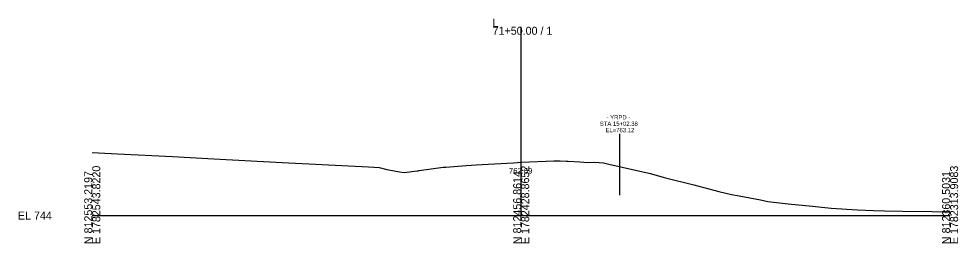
# Model space of a CAD drawing. Extents: x -26 to 7903, y -10 to 9573.
# Drawn here: x 3974.3 to 4302.8, y 2490.3 to 2569 of the extents above; entities that cross this region are included whole.
import ezdxf

# ---------------------------------------------------------------- set-up
doc = ezdxf.new("R2010")
doc.units = 0
for name, color, linetype in [('Exist Cross Section Cell', 7, 'Continuous'), ('Exist XS Center Line Elevation Label', 7, 'Continuous'), ('Exist XS Ground Line', 7, 'Continuous'), ('Prop XS Vertical Lines Alignments', 7, 'Continuous')]:
    doc.layers.add(name, color=color, linetype=linetype)

msp = doc.modelspace()

# ---------------------------------------------------------------- linework, layer by layer
at = {"layer": 'Exist Cross Section Cell'}
for p, q in [((4150, 2500), (4150, 2566.16)), ((4000, 2500), (4150, 2500)), ((4150, 2500), (4300, 2500))]:
    msp.add_line(p, q, dxfattribs=at)
at = {"layer": 'Exist XS Ground Line'}
for p, q in [((4000, 2522.05), (4008.8, 2521.58)), ((4008.8, 2521.58), (4028.08, 2520.69)), ((4028.08, 2520.69), (4042.46, 2519.92)), ((4042.46, 2519.92), (4066.41, 2518.62)), ((4066.41, 2518.62), (4096.56, 2517.03)), ((4096.56, 2517.03), (4100.39, 2516.81)), ((4100.39, 2516.81), (4103.05, 2516.2)), ((4114.33, 2515.76), (4122.77, 2516.97)), ((4122.77, 2516.97), (4123.66, 2517.02)), ((4123.66, 2517.02), (4130.78, 2517.53)), ((4130.78, 2517.53), (4134.25, 2517.77)), ((4134.25, 2517.77), (4138.42, 2518.03)), ((4138.42, 2518.03), (4147.33, 2518.54)), ((4147.33, 2518.54), (4150.13, 2518.7)), ((4150.13, 2518.7), (4161.43, 2519.16)), ((4161.43, 2519.16), (4163.59, 2519.14)), ((4163.59, 2519.14), (4165.75, 2519.12)), ((4165.75, 2519.12), (4166.39, 2519.07)), ((4166.39, 2519.07), (4170.56, 2518.79)), ((4170.56, 2518.79), (4173.35, 2518.65)), ((4173.35, 2518.65), (4175.71, 2518.66)), ((4175.71, 2518.66), (4178.82, 2518.43)), ((4178.82, 2518.43), (4180.71, 2518)), ((4180.71, 2518), (4194.66, 2514.89)), ((4103.05, 2516.2), (4104.99, 2515.78)), ((4104.99, 2515.78), (4107.41, 2515.35)), ((4107.41, 2515.35), (4108.28, 2515.2)), ((4108.28, 2515.2), (4109.11, 2515.05)), ((4109.11, 2515.05), (4113.58, 2515.66)), ((4113.58, 2515.66), (4114.01, 2515.72)), ((4114.01, 2515.72), (4114.33, 2515.76)), ((4194.66, 2514.89), (4195.2, 2514.77)), ((4195.2, 2514.77), (4195.98, 2514.55)), ((4195.98, 2514.55), (4199.64, 2513.47)), ((4199.64, 2513.47), (4200.5, 2513.27)), ((4200.5, 2513.27), (4210.42, 2510.77)), ((4210.42, 2510.77), (4219.1, 2508.47)), ((4219.1, 2508.47), (4223.51, 2507.4)), ((4223.51, 2507.4), (4226.24, 2506.93)), ((4226.24, 2506.93), (4233.64, 2505.46)), ((4233.64, 2505.46), (4236.21, 2504.91)), ((4236.21, 2504.91), (4243.4, 2504.09)), ((4243.4, 2504.09), (4251.88, 2503.25)), ((4251.88, 2503.25), (4258.37, 2502.59)), ((4258.37, 2502.59), (4267.6, 2502.06)), ((4267.6, 2502.06), (4273.22, 2501.74)), ((4273.22, 2501.74), (4277.11, 2501.69)), ((4277.11, 2501.69), (4283.26, 2501.6)), ((4283.26, 2501.6), (4293.57, 2501.4)), ((4293.57, 2501.4), (4297.45, 2501.37)), ((4297.45, 2501.37), (4300, 2501.35))]:
    msp.add_line(p, q, dxfattribs=at)
at = {"layer": 'Prop XS Vertical Lines Alignments'}
msp.add_line((4184.44, 2528.69), (4184.44, 2507.17), dxfattribs=at)

# ---------------------------------------------------------------- texts
at = {"layer": 'Exist Cross Section Cell'}
for s, p in [('71+50.00 / 1', (4140, 2563.36)), ('L', (4140, 2566.16)), ('EL 744', (3974, 2498.6))]:
    msp.add_text(s, height=2.8, dxfattribs=at).set_placement(p)
for s, p in [('E 1782543.8220', (4002.8, 2490)), ('E 1782428.8652', (4152.8, 2490)), ('E 1782313.9083', (4302.8, 2490)), ('N 812553.2197', (4000, 2490)), ('N 812456.8614', (4150, 2490)), ('N 812360.5031', (4300, 2490))]:
    msp.add_text(s, height=2.8, rotation=90, dxfattribs=at).set_placement(p)
at = {"layer": 'Exist XS Center Line Elevation Label'}
msp.add_text('762.69', height=2, dxfattribs=at).set_placement((4145.73, 2514.69))
at = {"layer": 'Prop XS Vertical Lines Alignments'}
for s, p in [('- YRPD -', (4179.86, 2533.69)), ('STA 15+02.38', (4177.5, 2531.44)), ('EL=763.12', (4179.49, 2529.19))]:
    msp.add_text(s, height=1.5, dxfattribs=at).set_placement(p)

doc.saveas('drawing.dxf')
